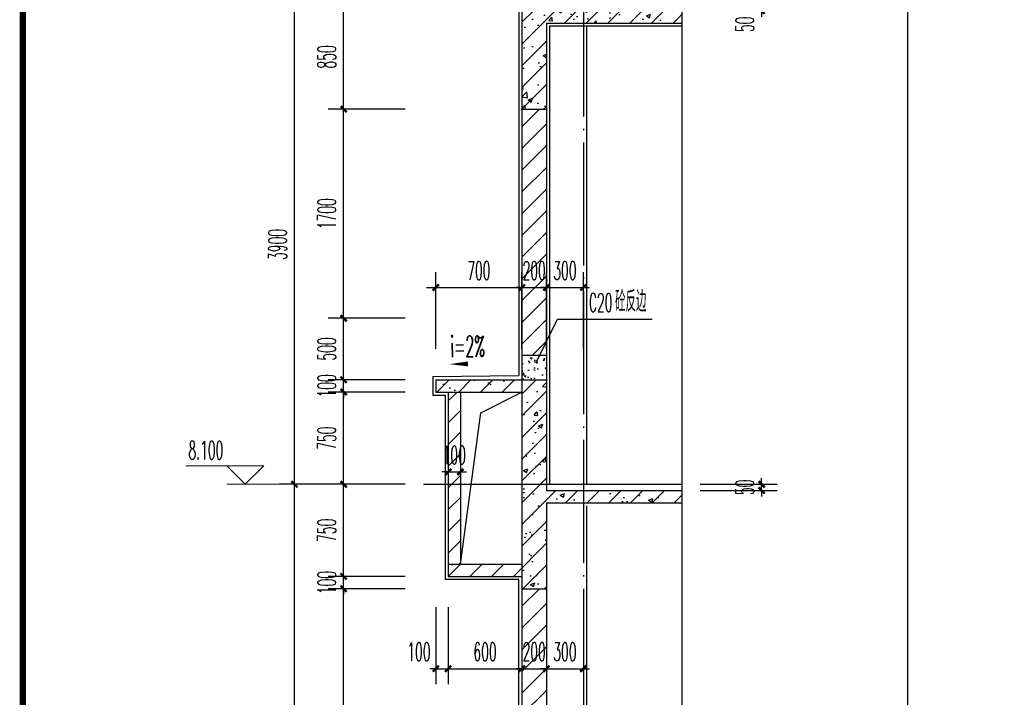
# Model space of a CAD drawing. Extents: x 1779708 to 7299578, y -1121471 to 88434.
# Tile 1018 of 1056: x 7010794 to 7018803, y -967306 to -961795. Entities that reach past the tile are written whole.
import ezdxf

# ---------------------------------------------------------------- set-up
doc = ezdxf.new("R2010")
doc.units = 0
doc.header["$LTSCALE"] = 1000
doc.header["$MEASUREMENT"] = 0
doc.linetypes.add('DOTE', pattern=[2.42, 2, -0.2, 0.02, -0.2])
doc.layers.get('0').update_dxf_attribs({"linetype": 'CONTINUOUS'})
doc.layers.get('Defpoints').update_dxf_attribs({"linetype": 'CONTINUOUS'})
for name, color, linetype in [('AXIS', 3, 'CONTINUOUS'), ('DIM_LEAD', 3, 'CONTINUOUS'), ('DIM_SYMB', 3, 'CONTINUOUS'), ('DOTE', 1, 'DOTE'), ('PUB_TAB', 7, 'CONTINUOUS'), ('PUB_TEXT', 7, 'CONTINUOUS'), ('PUB_TITLE', 4, 'CONTINUOUS'), ('WALL', 255, 'CONTINUOUS'), ('可见线', 6, 'CONTINUOUS'), ('填充细线', 8, 'CONTINUOUS'), ('粉刷线', 213, 'CONTINUOUS')]:
    doc.layers.add(name, color=color, linetype=linetype)
doc.layers.add('DIM_ELEV', color=3, linetype='CONTINUOUS', lineweight=13)
doc.styles.add('_TCH_DIM', font='SIMPLEX.shx', dxfattribs={"width": 0.7, "bigfont": 'GBCBIG.shx'})
doc.styles.add('_TCH_DIM_T3', font='SIMPLEX.shx', dxfattribs={"width": 0.494118, "bigfont": 'GBCBIG.shx'})
doc.dimstyles.new('_TCH_ARCH&&50', dxfattribs={"dimtxt": 148.75, "dimasz": 50, "dimexe": 125, "dimexo": 150, "dimgap": 63.125, "dimtad": 1, "dimdec": 0, "dimzin": 0, "dimdsep": 46, "dimtxsty": '_TCH_DIM_T3', "dimblk": 'ARCHTICK', "dimcen": 0.09, "dimdle": 75, "dimclrt": 7, "dimazin": 2, "dimtfac": 1, "dimtdec": 0, "dimtix": 1, "dimtmove": 2, "dimatfit": 3, "dimfxl": 250, "dimtolj": 1, "dimtzin": 0, "dimarcsym": 0})

# ---------------------------------------------------------------- blocks, each defined once
blk = doc.blocks.new('A$C3D8761CE')
at = {"layer": 'PUB_TITLE', "const_width": 100}
blk.add_lwpolyline([(2500, 1000), (83100, 1000), (83100, 58400), (2500, 58400)], close=True, dxfattribs=at)
blk = doc.blocks.new('_ArchTick')
at = {"color": 0, "linetype": 'ByBlock', "const_width": 0.4}
blk.add_lwpolyline([(-0.5, -0.5), (0.5, 0.5)], dxfattribs=at)
blk = doc.blocks.new('*D1313')
at = {"layer": 'AXIS', "color": 0, "lineweight": -2, "transparency": 16777216}
for p, q in [((7013029.2, -969548.2), (7013029.2, -965498.2)), ((7013929.2, -965573.2), (7012904.2, -965573.2)), ((7013929.2, -969473.2), (7012904.2, -969473.2))]:
    blk.add_line(p, q, dxfattribs=at)
at = {"layer": 'Defpoints', "color": 0, "transparency": 16777216}
for p in [(7013029.2, -965573.2), (7014079.2, -965573.2), (7014079.2, -969473.2)]:
    blk.add_point(p, dxfattribs=at)
at = {"layer": 'AXIS', "color": 0, "lineweight": -2, "transparency": 16777216, "xscale": 50, "yscale": 50, "zscale": 50}
for p, rotation in [((7013029.2, -965573.2), 90), ((7013029.2, -969473.2), 270)]:
    blk.add_blockref('_ArchTick', p, dxfattribs=dict(at, rotation=rotation))
at = {"layer": 'AXIS', "color": 7, "transparency": 16777216, "insert": (7012891.7, -967523.2), "char_height": 148.75, "attachment_point": 5, "rotation": 90, "style": '_TCH_DIM_T3'}
blk.add_mtext('\\A1;3900', dxfattribs=at)
blk = doc.blocks.new('*D1314')
at = {"layer": 'AXIS', "color": 0, "lineweight": -2, "transparency": 16777216}
for p, q in [((7013029.2, -965648.2), (7013029.2, -961598.2)), ((7013929.2, -961673.2), (7012904.2, -961673.2)), ((7013929.2, -965573.2), (7012904.2, -965573.2))]:
    blk.add_line(p, q, dxfattribs=at)
at = {"layer": 'Defpoints', "color": 0, "transparency": 16777216}
for p in [(7013029.2, -961673.2), (7014079.2, -961673.2), (7014079.2, -965573.2)]:
    blk.add_point(p, dxfattribs=at)
at = {"layer": 'AXIS', "color": 0, "lineweight": -2, "transparency": 16777216, "xscale": 50, "yscale": 50, "zscale": 50}
for p, rotation in [((7013029.2, -961673.2), 90), ((7013029.2, -965573.2), 270)]:
    blk.add_blockref('_ArchTick', p, dxfattribs=dict(at, rotation=rotation))
at = {"layer": 'AXIS', "color": 7, "transparency": 16777216, "insert": (7012891.7, -963623.2), "char_height": 148.75, "attachment_point": 5, "rotation": 90, "style": '_TCH_DIM_T3'}
blk.add_mtext('\\A1;3900', dxfattribs=at)
blk = doc.blocks.new('*D1324')
at = {"layer": 'AXIS', "color": 0, "lineweight": -2, "transparency": 16777216}
for p, q in [((7013429.2, -968698.2), (7013429.2, -966348.2)), ((7013929.2, -966423.2), (7013304.2, -966423.2)), ((7013929.2, -968623.2), (7013304.2, -968623.2))]:
    blk.add_line(p, q, dxfattribs=at)
at = {"layer": 'Defpoints', "color": 0, "transparency": 16777216}
for p in [(7013429.2, -966423.2), (7014079.2, -966423.2), (7014079.2, -968623.2)]:
    blk.add_point(p, dxfattribs=at)
at = {"layer": 'AXIS', "color": 0, "lineweight": -2, "transparency": 16777216, "xscale": 50, "yscale": 50, "zscale": 50}
for p, rotation in [((7013429.2, -966423.2), 90), ((7013429.2, -968623.2), 270)]:
    blk.add_blockref('_ArchTick', p, dxfattribs=dict(at, rotation=rotation))
at = {"layer": 'AXIS', "color": 7, "transparency": 16777216, "insert": (7013291.7, -967523.2), "char_height": 148.75, "attachment_point": 5, "rotation": 90, "style": '_TCH_DIM_T3'}
blk.add_mtext('\\A1;2200', dxfattribs=at)
blk = doc.blocks.new('*D1325')
at = {"layer": 'AXIS', "color": 0, "lineweight": -2, "transparency": 16777216}
for p, q in [((7013429.2, -966323.2), (7013429.2, -966273.2)), ((7013929.2, -966323.2), (7013304.2, -966323.2)), ((7013429.2, -966423.2), (7013429.2, -966323.2)), ((7013929.2, -966423.2), (7013304.2, -966423.2)), ((7013429.2, -966423.2), (7013429.2, -966473.2))]:
    blk.add_line(p, q, dxfattribs=at)
at = {"layer": 'Defpoints', "color": 0, "transparency": 16777216}
for p in [(7013429.2, -966323.2), (7014079.2, -966323.2), (7014079.2, -966423.2)]:
    blk.add_point(p, dxfattribs=at)
at = {"layer": 'AXIS', "color": 0, "lineweight": -2, "transparency": 16777216, "xscale": 50, "yscale": 50, "zscale": 50}
for p, rotation in [((7013429.2, -966323.2), 270), ((7013429.2, -966423.2), 90)]:
    blk.add_blockref('_ArchTick', p, dxfattribs=dict(at, rotation=rotation))
at = {"layer": 'AXIS', "color": 7, "transparency": 16777216, "insert": (7013291.7, -966373.2), "char_height": 148.75, "attachment_point": 5, "rotation": 90, "style": '_TCH_DIM_T3'}
blk.add_mtext('\\A1;100', dxfattribs=at)
blk = doc.blocks.new('*D1326')
at = {"layer": 'AXIS', "color": 0, "lineweight": -2, "transparency": 16777216}
for p, q in [((7013429.2, -966398.2), (7013429.2, -965498.2)), ((7013929.2, -965573.2), (7013304.2, -965573.2)), ((7013929.2, -966323.2), (7013304.2, -966323.2))]:
    blk.add_line(p, q, dxfattribs=at)
at = {"layer": 'Defpoints', "color": 0, "transparency": 16777216}
for p in [(7013429.2, -965573.2), (7014079.2, -965573.2), (7014079.2, -966323.2)]:
    blk.add_point(p, dxfattribs=at)
at = {"layer": 'AXIS', "color": 0, "lineweight": -2, "transparency": 16777216, "xscale": 50, "yscale": 50, "zscale": 50}
for p, rotation in [((7013429.2, -965573.2), 90), ((7013429.2, -966323.2), 270)]:
    blk.add_blockref('_ArchTick', p, dxfattribs=dict(at, rotation=rotation))
at = {"layer": 'AXIS', "color": 7, "transparency": 16777216, "insert": (7013291.7, -965948.2), "char_height": 148.75, "attachment_point": 5, "rotation": 90, "style": '_TCH_DIM_T3'}
blk.add_mtext('\\A1;750', dxfattribs=at)
blk = doc.blocks.new('*D1327')
at = {"layer": 'AXIS', "color": 0, "lineweight": -2, "transparency": 16777216}
for p, q in [((7013429.2, -965648.2), (7013429.2, -964748.2)), ((7013929.2, -964823.2), (7013304.2, -964823.2)), ((7013929.2, -965573.2), (7013304.2, -965573.2))]:
    blk.add_line(p, q, dxfattribs=at)
at = {"layer": 'Defpoints', "color": 0, "transparency": 16777216}
for p in [(7013429.2, -964823.2), (7014079.2, -964823.2), (7014079.2, -965573.2)]:
    blk.add_point(p, dxfattribs=at)
at = {"layer": 'AXIS', "color": 0, "lineweight": -2, "transparency": 16777216, "xscale": 50, "yscale": 50, "zscale": 50}
for p, rotation in [((7013429.2, -964823.2), 90), ((7013429.2, -965573.2), 270)]:
    blk.add_blockref('_ArchTick', p, dxfattribs=dict(at, rotation=rotation))
at = {"layer": 'AXIS', "color": 7, "transparency": 16777216, "insert": (7013291.7, -965198.2), "char_height": 148.75, "attachment_point": 5, "rotation": 90, "style": '_TCH_DIM_T3'}
blk.add_mtext('\\A1;750', dxfattribs=at)
blk = doc.blocks.new('*D1328')
at = {"layer": 'AXIS', "color": 0, "lineweight": -2, "transparency": 16777216}
for p, q in [((7013429.2, -964723.2), (7013429.2, -964673.2)), ((7013929.2, -964723.2), (7013304.2, -964723.2)), ((7013429.2, -964823.2), (7013429.2, -964723.2)), ((7013929.2, -964823.2), (7013304.2, -964823.2)), ((7013429.2, -964823.2), (7013429.2, -964873.2))]:
    blk.add_line(p, q, dxfattribs=at)
at = {"layer": 'Defpoints', "color": 0, "transparency": 16777216}
for p in [(7013429.2, -964723.2), (7014079.2, -964723.2), (7014079.2, -964823.2)]:
    blk.add_point(p, dxfattribs=at)
at = {"layer": 'AXIS', "color": 0, "lineweight": -2, "transparency": 16777216, "xscale": 50, "yscale": 50, "zscale": 50}
for p, rotation in [((7013429.2, -964723.2), 270), ((7013429.2, -964823.2), 90)]:
    blk.add_blockref('_ArchTick', p, dxfattribs=dict(at, rotation=rotation))
at = {"layer": 'AXIS', "color": 7, "transparency": 16777216, "insert": (7013291.7, -964773.2), "char_height": 148.75, "attachment_point": 5, "rotation": 90, "style": '_TCH_DIM_T3'}
blk.add_mtext('\\A1;100', dxfattribs=at)
blk = doc.blocks.new('*D1329')
at = {"layer": 'AXIS', "color": 0, "lineweight": -2, "transparency": 16777216}
for p, q in [((7013429.2, -964798.2), (7013429.2, -964148.2)), ((7013929.2, -964223.2), (7013304.2, -964223.2)), ((7013929.2, -964723.2), (7013304.2, -964723.2))]:
    blk.add_line(p, q, dxfattribs=at)
at = {"layer": 'Defpoints', "color": 0, "transparency": 16777216}
for p in [(7013429.2, -964223.2), (7014079.2, -964223.2), (7014079.2, -964723.2)]:
    blk.add_point(p, dxfattribs=at)
at = {"layer": 'AXIS', "color": 0, "lineweight": -2, "transparency": 16777216, "xscale": 50, "yscale": 50, "zscale": 50}
for p, rotation in [((7013429.2, -964223.2), 90), ((7013429.2, -964723.2), 270)]:
    blk.add_blockref('_ArchTick', p, dxfattribs=dict(at, rotation=rotation))
at = {"layer": 'AXIS', "color": 7, "transparency": 16777216, "insert": (7013291.7, -964473.2), "char_height": 148.75, "attachment_point": 5, "rotation": 90, "style": '_TCH_DIM_T3'}
blk.add_mtext('\\A1;500', dxfattribs=at)
blk = doc.blocks.new('*D1330')
at = {"layer": 'AXIS', "color": 0, "lineweight": -2, "transparency": 16777216}
for p, q in [((7013429.2, -964298.2), (7013429.2, -962448.2)), ((7013929.2, -962523.2), (7013304.2, -962523.2)), ((7013929.2, -964223.2), (7013304.2, -964223.2))]:
    blk.add_line(p, q, dxfattribs=at)
at = {"layer": 'Defpoints', "color": 0, "transparency": 16777216}
for p in [(7013429.2, -962523.2), (7014079.2, -962523.2), (7014079.2, -964223.2)]:
    blk.add_point(p, dxfattribs=at)
at = {"layer": 'AXIS', "color": 0, "lineweight": -2, "transparency": 16777216, "xscale": 50, "yscale": 50, "zscale": 50}
for p, rotation in [((7013429.2, -962523.2), 90), ((7013429.2, -964223.2), 270)]:
    blk.add_blockref('_ArchTick', p, dxfattribs=dict(at, rotation=rotation))
at = {"layer": 'AXIS', "color": 7, "transparency": 16777216, "insert": (7013291.7, -963373.2), "char_height": 148.75, "attachment_point": 5, "rotation": 90, "style": '_TCH_DIM_T3'}
blk.add_mtext('\\A1;1700', dxfattribs=at)
blk = doc.blocks.new('*D1331')
at = {"layer": 'AXIS', "color": 0, "lineweight": -2, "transparency": 16777216}
for p, q in [((7013429.2, -962598.2), (7013429.2, -961598.2)), ((7013929.2, -961673.2), (7013304.2, -961673.2)), ((7013929.2, -962523.2), (7013304.2, -962523.2))]:
    blk.add_line(p, q, dxfattribs=at)
at = {"layer": 'Defpoints', "color": 0, "transparency": 16777216}
for p in [(7013429.2, -961673.2), (7014079.2, -961673.2), (7014079.2, -962523.2)]:
    blk.add_point(p, dxfattribs=at)
at = {"layer": 'AXIS', "color": 0, "lineweight": -2, "transparency": 16777216, "xscale": 50, "yscale": 50, "zscale": 50}
for p, rotation in [((7013429.2, -961673.2), 90), ((7013429.2, -962523.2), 270)]:
    blk.add_blockref('_ArchTick', p, dxfattribs=dict(at, rotation=rotation))
at = {"layer": 'AXIS', "color": 7, "transparency": 16777216, "insert": (7013291.7, -962098.2), "char_height": 148.75, "attachment_point": 5, "rotation": 90, "style": '_TCH_DIM_T3'}
blk.add_mtext('\\A1;850', dxfattribs=at)
blk = doc.blocks.new('*D1358')
at = {"layer": 'AXIS', "color": 0, "lineweight": -2, "transparency": 16777216}
for p, q in [((7014179.2, -964473.2), (7014179.2, -963848.2)), ((7014879.2, -964473.2), (7014879.2, -963848.2)), ((7014104.2, -963973.2), (7014954.2, -963973.2))]:
    blk.add_line(p, q, dxfattribs=at)
at = {"layer": 'Defpoints', "color": 0, "transparency": 16777216}
for p in [(7014879.2, -963973.2), (7014179.2, -964623.2), (7014879.2, -964623.2)]:
    blk.add_point(p, dxfattribs=at)
at = {"layer": 'AXIS', "color": 0, "lineweight": -2, "transparency": 16777216, "xscale": 50, "yscale": 50, "zscale": 50, "rotation": 180}
blk.add_blockref('_ArchTick', (7014179.2, -963973.2), dxfattribs=at)
at = {"layer": 'AXIS', "color": 0, "lineweight": -2, "transparency": 16777216, "xscale": 50, "yscale": 50, "zscale": 50}
blk.add_blockref('_ArchTick', (7014879.2, -963973.2), dxfattribs=at)
at = {"layer": 'AXIS', "color": 7, "transparency": 16777216, "insert": (7014529.2, -963835.7), "char_height": 148.75, "attachment_point": 5, "style": '_TCH_DIM_T3'}
blk.add_mtext('\\A1;700', dxfattribs=at)
blk = doc.blocks.new('*D1359')
at = {"layer": 'AXIS', "color": 0, "lineweight": -2, "transparency": 16777216}
for p, q in [((7014879.2, -964473.2), (7014879.2, -963848.2)), ((7015079.2, -964473.2), (7015079.2, -963848.2)), ((7014879.2, -963973.2), (7014829.2, -963973.2)), ((7014879.2, -963973.2), (7015079.2, -963973.2)), ((7015079.2, -963973.2), (7015129.2, -963973.2))]:
    blk.add_line(p, q, dxfattribs=at)
at = {"layer": 'Defpoints', "color": 0, "transparency": 16777216}
for p in [(7015079.2, -963973.2), (7014879.2, -964623.2), (7015079.2, -964623.2)]:
    blk.add_point(p, dxfattribs=at)
at = {"layer": 'AXIS', "color": 0, "lineweight": -2, "transparency": 16777216, "xscale": 50, "yscale": 50, "zscale": 50}
blk.add_blockref('_ArchTick', (7014879.2, -963973.2), dxfattribs=at)
at = {"layer": 'AXIS', "color": 0, "lineweight": -2, "transparency": 16777216, "xscale": 50, "yscale": 50, "zscale": 50, "rotation": 180}
blk.add_blockref('_ArchTick', (7015079.2, -963973.2), dxfattribs=at)
at = {"layer": 'AXIS', "color": 7, "transparency": 16777216, "insert": (7014979.2, -963835.7), "char_height": 148.75, "attachment_point": 5, "style": '_TCH_DIM_T3'}
blk.add_mtext('\\A1;200', dxfattribs=at)
blk = doc.blocks.new('*D1360')
at = {"layer": 'AXIS', "color": 0, "lineweight": -2, "transparency": 16777216}
for p, q in [((7015079.2, -964473.2), (7015079.2, -963848.2)), ((7015379.2, -964473.2), (7015379.2, -963848.2)), ((7015079.2, -963973.2), (7015029.2, -963973.2)), ((7015079.2, -963973.2), (7015379.2, -963973.2)), ((7015379.2, -963973.2), (7015429.2, -963973.2))]:
    blk.add_line(p, q, dxfattribs=at)
at = {"layer": 'Defpoints', "color": 0, "transparency": 16777216}
for p in [(7015379.2, -963973.2), (7015079.2, -964623.2), (7015379.2, -964623.2)]:
    blk.add_point(p, dxfattribs=at)
at = {"layer": 'AXIS', "color": 0, "lineweight": -2, "transparency": 16777216, "xscale": 50, "yscale": 50, "zscale": 50}
blk.add_blockref('_ArchTick', (7015079.2, -963973.2), dxfattribs=at)
at = {"layer": 'AXIS', "color": 0, "lineweight": -2, "transparency": 16777216, "xscale": 50, "yscale": 50, "zscale": 50, "rotation": 180}
blk.add_blockref('_ArchTick', (7015379.2, -963973.2), dxfattribs=at)
at = {"layer": 'AXIS', "color": 7, "transparency": 16777216, "insert": (7015229.2, -963835.7), "char_height": 148.75, "attachment_point": 5, "style": '_TCH_DIM_T3'}
blk.add_mtext('\\A1;300', dxfattribs=at)
blk = doc.blocks.new('*D1364')
at = {"layer": 'AXIS', "color": 0, "lineweight": -2, "transparency": 16777216}
for p, q in [((7014179.2, -966573.2), (7014179.2, -967198.2)), ((7014279.2, -966573.2), (7014279.2, -967198.2)), ((7014179.2, -967073.2), (7014129.2, -967073.2)), ((7014179.2, -967073.2), (7014279.2, -967073.2)), ((7014279.2, -967073.2), (7014329.2, -967073.2))]:
    blk.add_line(p, q, dxfattribs=at)
at = {"layer": 'Defpoints', "color": 0, "transparency": 16777216}
for p in [(7014179.2, -966423.2), (7014279.2, -966423.2), (7014279.2, -967073.2)]:
    blk.add_point(p, dxfattribs=at)
at = {"layer": 'AXIS', "color": 0, "lineweight": -2, "transparency": 16777216, "xscale": 50, "yscale": 50, "zscale": 50}
blk.add_blockref('_ArchTick', (7014179.2, -967073.2), dxfattribs=at)
at = {"layer": 'AXIS', "color": 0, "lineweight": -2, "transparency": 16777216, "xscale": 50, "yscale": 50, "zscale": 50, "rotation": 180}
blk.add_blockref('_ArchTick', (7014279.2, -967073.2), dxfattribs=at)
at = {"layer": 'AXIS', "color": 7, "transparency": 16777216, "insert": (7014041.7, -966935.7), "char_height": 148.75, "attachment_point": 5, "style": '_TCH_DIM_T3'}
blk.add_mtext('\\A1;100', dxfattribs=at)
blk = doc.blocks.new('*D1365')
at = {"layer": 'AXIS', "color": 0, "lineweight": -2, "transparency": 16777216}
for p, q in [((7014279.2, -966573.2), (7014279.2, -967198.2)), ((7014879.2, -966573.2), (7014879.2, -967198.2)), ((7014204.2, -967073.2), (7014954.2, -967073.2))]:
    blk.add_line(p, q, dxfattribs=at)
at = {"layer": 'Defpoints', "color": 0, "transparency": 16777216}
for p in [(7014279.2, -966423.2), (7014879.2, -966423.2), (7014879.2, -967073.2)]:
    blk.add_point(p, dxfattribs=at)
at = {"layer": 'AXIS', "color": 0, "lineweight": -2, "transparency": 16777216, "xscale": 50, "yscale": 50, "zscale": 50, "rotation": 180}
blk.add_blockref('_ArchTick', (7014279.2, -967073.2), dxfattribs=at)
at = {"layer": 'AXIS', "color": 0, "lineweight": -2, "transparency": 16777216, "xscale": 50, "yscale": 50, "zscale": 50}
blk.add_blockref('_ArchTick', (7014879.2, -967073.2), dxfattribs=at)
at = {"layer": 'AXIS', "color": 7, "transparency": 16777216, "insert": (7014579.2, -966935.7), "char_height": 148.75, "attachment_point": 5, "style": '_TCH_DIM_T3'}
blk.add_mtext('\\A1;600', dxfattribs=at)
blk = doc.blocks.new('*D1366')
at = {"layer": 'AXIS', "color": 0, "lineweight": -2, "transparency": 16777216}
for p, q in [((7014879.2, -966573.2), (7014879.2, -967198.2)), ((7015079.2, -966573.2), (7015079.2, -967198.2)), ((7014879.2, -967073.2), (7014829.2, -967073.2)), ((7014879.2, -967073.2), (7015079.2, -967073.2)), ((7015079.2, -967073.2), (7015129.2, -967073.2))]:
    blk.add_line(p, q, dxfattribs=at)
at = {"layer": 'Defpoints', "color": 0, "transparency": 16777216}
for p in [(7014879.2, -966423.2), (7015079.2, -966423.2), (7015079.2, -967073.2)]:
    blk.add_point(p, dxfattribs=at)
at = {"layer": 'AXIS', "color": 0, "lineweight": -2, "transparency": 16777216, "xscale": 50, "yscale": 50, "zscale": 50}
blk.add_blockref('_ArchTick', (7014879.2, -967073.2), dxfattribs=at)
at = {"layer": 'AXIS', "color": 0, "lineweight": -2, "transparency": 16777216, "xscale": 50, "yscale": 50, "zscale": 50, "rotation": 180}
blk.add_blockref('_ArchTick', (7015079.2, -967073.2), dxfattribs=at)
at = {"layer": 'AXIS', "color": 7, "transparency": 16777216, "insert": (7014979.2, -966935.7), "char_height": 148.75, "attachment_point": 5, "style": '_TCH_DIM_T3'}
blk.add_mtext('\\A1;200', dxfattribs=at)
blk = doc.blocks.new('*D1367')
at = {"layer": 'AXIS', "color": 0, "lineweight": -2, "transparency": 16777216}
for p, q in [((7015079.2, -966573.2), (7015079.2, -967198.2)), ((7015379.2, -966573.2), (7015379.2, -967198.2)), ((7015079.2, -967073.2), (7015029.2, -967073.2)), ((7015079.2, -967073.2), (7015379.2, -967073.2)), ((7015379.2, -967073.2), (7015429.2, -967073.2))]:
    blk.add_line(p, q, dxfattribs=at)
at = {"layer": 'Defpoints', "color": 0, "transparency": 16777216}
for p in [(7015079.2, -966423.2), (7015379.2, -966423.2), (7015379.2, -967073.2)]:
    blk.add_point(p, dxfattribs=at)
at = {"layer": 'AXIS', "color": 0, "lineweight": -2, "transparency": 16777216, "xscale": 50, "yscale": 50, "zscale": 50}
blk.add_blockref('_ArchTick', (7015079.2, -967073.2), dxfattribs=at)
at = {"layer": 'AXIS', "color": 0, "lineweight": -2, "transparency": 16777216, "xscale": 50, "yscale": 50, "zscale": 50, "rotation": 180}
blk.add_blockref('_ArchTick', (7015379.2, -967073.2), dxfattribs=at)
at = {"layer": 'AXIS', "color": 7, "transparency": 16777216, "insert": (7015229.2, -966935.7), "char_height": 148.75, "attachment_point": 5, "style": '_TCH_DIM_T3'}
blk.add_mtext('\\A1;300', dxfattribs=at)
blk = doc.blocks.new('*D1368')
at = {"layer": 'AXIS', "color": 0, "lineweight": -2, "transparency": 16777216}
for p, q in [((7014279.2, -964973.2), (7014279.2, -965598.2)), ((7014379.2, -964973.2), (7014379.2, -965598.2)), ((7014279.2, -965473.2), (7014229.2, -965473.2)), ((7014279.2, -965473.2), (7014379.2, -965473.2)), ((7014379.2, -965473.2), (7014429.2, -965473.2))]:
    blk.add_line(p, q, dxfattribs=at)
at = {"layer": 'Defpoints', "color": 0, "transparency": 16777216}
for p in [(7014279.2, -964823.2), (7014379.2, -964823.2), (7014379.2, -965473.2)]:
    blk.add_point(p, dxfattribs=at)
at = {"layer": 'AXIS', "color": 0, "lineweight": -2, "transparency": 16777216, "xscale": 50, "yscale": 50, "zscale": 50}
blk.add_blockref('_ArchTick', (7014279.2, -965473.2), dxfattribs=at)
at = {"layer": 'AXIS', "color": 0, "lineweight": -2, "transparency": 16777216, "xscale": 50, "yscale": 50, "zscale": 50, "rotation": 180}
blk.add_blockref('_ArchTick', (7014379.2, -965473.2), dxfattribs=at)
at = {"layer": 'AXIS', "color": 7, "transparency": 16777216, "insert": (7014329.2, -965335.7), "char_height": 148.75, "attachment_point": 5, "style": '_TCH_DIM_T3'}
blk.add_mtext('\\A1;100', dxfattribs=at)
blk = doc.blocks.new('*D1374')
at = {"layer": 'AXIS', "color": 0, "lineweight": -2, "transparency": 16777216}
for p, q in [((7016829.2, -965573.2), (7016829.2, -965523.2)), ((7016329.2, -965573.2), (7016954.2, -965573.2)), ((7016329.2, -965623.2), (7016954.2, -965623.2)), ((7016829.2, -965623.2), (7016829.2, -965573.2)), ((7016829.2, -965623.2), (7016829.2, -965673.2))]:
    blk.add_line(p, q, dxfattribs=at)
at = {"layer": 'Defpoints', "color": 0, "transparency": 16777216}
for p in [(7016179.2, -965573.2), (7016179.2, -965623.2), (7016829.2, -965573.2)]:
    blk.add_point(p, dxfattribs=at)
at = {"layer": 'AXIS', "color": 0, "lineweight": -2, "transparency": 16777216, "xscale": 50, "yscale": 50, "zscale": 50}
for p, rotation in [((7016829.2, -965573.2), 270), ((7016829.2, -965623.2), 90)]:
    blk.add_blockref('_ArchTick', p, dxfattribs=dict(at, rotation=rotation))
at = {"layer": 'AXIS', "color": 7, "transparency": 16777216, "insert": (7016691.7, -965598.2), "char_height": 148.75, "attachment_point": 5, "rotation": 90, "style": '_TCH_DIM_T3'}
blk.add_mtext('\\A1;50', dxfattribs=at)
blk = doc.blocks.new('*D1376')
at = {"layer": 'AXIS', "color": 0, "lineweight": -2, "transparency": 16777216}
for p, q in [((7016829.2, -961673.2), (7016829.2, -961623.2)), ((7016329.2, -961673.2), (7016954.2, -961673.2)), ((7016829.2, -961723.2), (7016829.2, -961673.2)), ((7016329.2, -961723.2), (7016954.2, -961723.2)), ((7016829.2, -961723.2), (7016829.2, -961773.2))]:
    blk.add_line(p, q, dxfattribs=at)
at = {"layer": 'Defpoints', "color": 0, "transparency": 16777216}
for p in [(7016179.2, -961673.2), (7016829.2, -961673.2), (7016179.2, -961723.2)]:
    blk.add_point(p, dxfattribs=at)
at = {"layer": 'AXIS', "color": 0, "lineweight": -2, "transparency": 16777216, "xscale": 50, "yscale": 50, "zscale": 50}
for p, rotation in [((7016829.2, -961673.2), 270), ((7016829.2, -961723.2), 90)]:
    blk.add_blockref('_ArchTick', p, dxfattribs=dict(at, rotation=rotation))
at = {"layer": 'AXIS', "color": 7, "transparency": 16777216, "insert": (7016691.7, -961832.7), "char_height": 148.75, "attachment_point": 5, "rotation": 90, "style": '_TCH_DIM_T3'}
blk.add_mtext('\\A1;50', dxfattribs=at)

msp = doc.modelspace()

# ---------------------------------------------------------------- hatches: boundary and pattern name
at = {"layer": '填充细线'}
h = msp.add_hatch(dxfattribs=at)
h.set_pattern_fill('钢筋混凝土', color=114, scale=50)
h.set_pattern_definition([(45, (7014879.23, -962523.25), (-88.388, 88.388), []), (50, (7014879.23, -962523.25), (358.63, -31.376), [37.5, -412.5]), (355, (7014879.23, -962523.25), (-69.38, 376.1), [30, -330]), (100.451, (7014909.12, -962525.86), (289.255, 344.72), [31.87, -350.57]), (46.184, (7014879.23, -962423.25), (533.62, -82.76), [56.25, -618.75]), (96.636, (7014923.7, -962430.14), (467.33, 487.06), [47.8, -525.86]), (351.184, (7014879.23, -962423.25), (467.33, 487.06), [45, -495]), (21, (7014929.23, -962448.25), (298.454, -201.31), [37.5, -412.5]), (326, (7014929.23, -962448.25), (121.66, 362.575), [30, -330]), (71.451, (7014954.1, -962465.02), (420.11, 161.265), [31.87, -350.57]), (37.5, (7014879.23, -962523.25), (6.08, 166.447), [0, -326, 0, -335, 0, -331.25]), (7.5, (7014879.23, -962523.25), (131.535, 197.206), [0, -191, 0, -318.5, 0, -126.25]), (327.5, (7014767.73, -962523.25), (266.911, -11.277), [0, -125, 0, -390, 0, -517.5]), (317.5, (7014717.73, -962523.25), (291.593, 50.052), [0, -162.5, 0, -259, 0, -367.5])])
h.paths.add_polyline_path([(7015079.2, -961823.2), (7016179.2, -961823.2), (7016179.2, -961723.2), (7014879.2, -961723.2), (7014879.2, -962523.2), (7015079.2, -962523.2)])
h = msp.add_hatch(dxfattribs=at)
h.set_pattern_fill('普通砖', color=114, scale=50)
h.set_pattern_definition([(45, (7014879.23, -964433.49), (-88.388, 88.388), [])])
h.paths.add_polyline_path([(7015079.2, -962523.2), (7014879.2, -962523.2), (7014879.2, -964523.2), (7015079.2, -964523.2)])
h = msp.add_hatch(dxfattribs=at)
h.set_pattern_fill('混凝土', color=114, scale=20)
h.set_pattern_definition([(50, (7014879.23, -964723.25), (143.45, -12.55), [15, -165]), (355, (7014879.23, -964723.25), (-27.75, 150.44), [12, -132]), (100.45, (7014891.19, -964724.3), (115.7, 137.89), [12.75, -140.23]), (46.184, (7014879.23, -964683.25), (213.45, -33.1), [22.5, -247.5]), (96.64, (7014897.02, -964686), (186.93, 194.82), [19.12, -210.34]), (351.18, (7014879.23, -964683.25), (186.93, 194.82), [18, -198]), (21, (7014899.23, -964693.25), (119.38, -80.524), [15, -165]), (326, (7014899.23, -964693.25), (48.66, 145.03), [12, -132]), (71.45, (7014909.18, -964699.96), (168.045, 64.51), [12.75, -140.23]), (37.5, (7014879.235, -964723.25), (2.432, 66.579), [0, -130.4, 0, -134, 0, -132.5]), (7.5, (7014879.235, -964723.25), (52.614, 78.882), [0, -76.4, 0, -127.4, 0, -50.5]), (327.5, (7014834.635, -964723.25), (106.7645, -4.511), [0, -50, 0, -156, 0, -207]), (317.5, (7014814.635, -964723.25), (116.637, 20.02), [0, -65, 0, -103.6, 0, -147])])
h.paths.add_polyline_path([(7015079.2, -964523.2), (7014879.2, -964523.2), (7014879.2, -964723.2), (7015079.2, -964723.2)])
h = msp.add_hatch(dxfattribs=at)
h.set_pattern_fill('钢筋混凝土', color=114, scale=50)
h.set_pattern_definition([(45, (7014179.23, -966423.25), (-88.3883, 88.3883), []), (50, (7014179.23, -966423.25), (358.63, -31.376), [37.5, -412.5]), (355, (7014179.23, -966423.25), (-69.376, 376.096), [30, -330]), (100.451, (7014209.12, -966425.86), (289.255, 344.72), [31.87, -350.57]), (46.184, (7014179.23, -966323.25), (533.62, -82.76), [56.25, -618.75]), (96.636, (7014223.7, -966330.14), (467.33, 487.06), [47.805, -525.86]), (351.184, (7014179.23, -966323.25), (467.33, 487.06), [45, -495]), (21, (7014229.23, -966348.25), (298.454, -201.31), [37.5, -412.5]), (326, (7014229.23, -966348.25), (121.66, 362.575), [30, -330]), (71.451, (7014254.1, -966365.02), (420.11, 161.265), [31.87, -350.57]), (37.5, (7014179.23, -966423.25), (6.08, 166.447), [0, -326, 0, -335, 0, -331.25]), (7.5, (7014179.23, -966423.25), (131.535, 197.206), [0, -191, 0, -318.5, 0, -126.25]), (327.5, (7014067.73, -966423.25), (266.911, -11.2774), [0, -125, 0, -390, 0, -517.5]), (317.5, (7014017.73, -966423.25), (291.593, 50.052), [0, -162.5, 0, -259, 0, -367.5])])
h.paths.add_polyline_path([(7015079.2, -964723.2), (7014179.2, -964723.2), (7014179.2, -964823.2), (7014879.2, -964823.2), (7014879.2, -966223.2), (7014279.2, -966223.2), (7014279.2, -966323.2), (7014879.2, -966323.2), (7014879.2, -966423.2), (7015079.2, -966423.2), (7015079.2, -965723.2), (7016179.2, -965723.2), (7016179.2, -965623.2), (7015079.2, -965623.2)])
h = msp.add_hatch(dxfattribs=at)
h.set_pattern_fill('普通砖', color=114, scale=50)
h.set_pattern_definition([(45, (7014279.23, -966133.49), (-88.388, 88.388), [])])
h.paths.add_polyline_path([(7014379.2, -964823.2), (7014279.2, -964823.2), (7014279.2, -966223.2), (7014379.2, -966223.2)])
h = msp.add_hatch(dxfattribs=at)
h.set_pattern_fill('普通砖', color=114, scale=50)
h.set_pattern_definition([(45, (7014879.23, -968333.49), (-88.388, 88.388), [])])
h.paths.add_polyline_path([(7015079.2, -966423.2), (7014879.2, -966423.2), (7014879.2, -968423.2), (7015079.2, -968423.2)])

# ---------------------------------------------------------------- linework, layer by layer
at = {"layer": 'DIM_ELEV'}
for p, q in [((7012779.2, -965423.2), (7012145.9, -965423.2)), ((7012629.2, -965573.2), (7012479.2, -965423.2)), ((7012629.2, -965573.2), (7012779.2, -965423.2)), ((7013429.2, -965573.2), (7012479.2, -965573.2))]:
    msp.add_line(p, q, dxfattribs=at)
at = {"layer": 'DIM_LEAD'}
for p, q in [((7014998.3, -964577.2), (7015168.4, -964231.8)), ((7014998.3, -964577.2), (7015168.4, -964231.8)), ((7015168.4, -964231.8), (7015937.4, -964231.8))]:
    msp.add_line(p, q, dxfattribs=at)
at = {"layer": 'DIM_SYMB'}
msp.add_lwpolyline([(7016179.2, -948123.2), (7016179.2, -961542), (7016284.2, -961580.2), (7016074.2, -961617.2), (7016179.2, -961654.5), (7016179.2, -975073.2)], dxfattribs=at)
msp.add_lwpolyline([(7014598, -964591.8, 0, 0, 0), (7014289.6, -964596.9, 0, 40, 0), (7014439.6, -964594.4, 0, 0, 0)], format="xyseb", dxfattribs=at)
at = {"layer": 'DOTE', "linetype": 'DOTE', "ltscale": 0.5}
for p, q in [((7015379.2, -948273.2), (7015379.2, -974923.2)), ((7014879.2, -949923.2), (7014879.2, -974923.2)), ((7014079.2, -965573.2), (7016179.2, -965573.2))]:
    msp.add_line(p, q, dxfattribs=at)
at = {"layer": 'PUB_TAB'}
msp.add_line((7018019.2, -982200.2), (7018019.2, -945400.2), dxfattribs=at)
at = {"layer": 'WALL'}
for p, q in [((7014879.2, -961723.2), (7014879.2, -962523.2)), ((7015079.2, -961823.2), (7016179.2, -961823.2)), ((7015079.2, -961823.2), (7015079.2, -962523.2)), ((7014879.2, -962523.2), (7015079.2, -962523.2)), ((7014879.2, -962523.2), (7014879.2, -964723.2)), ((7015079.2, -962523.2), (7015079.2, -964723.2)), ((7014879.2, -964523.2), (7015079.2, -964523.2)), ((7014179.2, -964723.2), (7015079.2, -964723.2)), ((7014179.2, -964723.2), (7014179.2, -964823.2)), ((7015079.2, -964723.2), (7015079.2, -965623.2)), ((7014179.2, -964823.2), (7014879.2, -964823.2)), ((7014279.2, -964823.2), (7014279.2, -966323.2)), ((7014379.2, -964823.2), (7014379.2, -966223.2)), ((7014879.2, -964823.2), (7014879.2, -966223.2)), ((7015079.2, -965623.2), (7016179.2, -965623.2)), ((7015079.2, -965723.2), (7016179.2, -965723.2)), ((7015079.2, -965723.2), (7015079.2, -966423.2)), ((7014279.2, -966223.2), (7014879.2, -966223.2)), ((7014279.2, -966323.2), (7014879.2, -966323.2)), ((7014879.2, -966323.2), (7014879.2, -966423.2)), ((7014879.2, -966423.2), (7015079.2, -966423.2)), ((7014879.2, -966423.2), (7014879.2, -968623.2)), ((7015079.2, -966423.2), (7015079.2, -968623.2))]:
    msp.add_line(p, q, dxfattribs=at)
at = {"layer": '填充细线', "color": 114}
msp.add_lwpolyline([(7014379.2, -966223.2), (7014545, -964992), (7014879.2, -964823.2)], dxfattribs=at)
at = {"layer": '粉刷线'}
for p, q in [((7014854.2, -950748.2), (7014854.2, -964688.2)), ((7015404.2, -961848.2), (7015404.2, -965573.2)), ((7014154.2, -964698.2), (7014854.2, -964688.2)), ((7014154.2, -964698.2), (7014154.2, -964848.2)), ((7014154.2, -964848.2), (7014254.2, -964848.2)), ((7014254.2, -964848.2), (7014254.2, -966348.2)), ((7015079.2, -965573.2), (7016179.2, -965573.2)), ((7015404.2, -965748.2), (7015404.2, -969473.2)), ((7014854.2, -966348.2), (7014254.2, -966348.2)), ((7014854.2, -968588.2), (7014854.2, -966348.2))]:
    msp.add_line(p, q, dxfattribs=at)
msp.add_lwpolyline([(7016179.2, -961848.2), (7015104.2, -961848.2), (7015104.2, -965573.2)], dxfattribs=at)

# ---------------------------------------------------------------- block references
at = {"layer": '可见线', "xscale": 0.5, "yscale": 0.5, "zscale": 0.5, "rotation": 270}
msp.add_blockref('A$C3D8761CE', (7010319.2, -944150.2), dxfattribs=at)

# ---------------------------------------------------------------- texts
at = {"layer": 'PUB_TEXT', "color": 7, "style": '_TCH_DIM'}
for s, height, width, p in [('C20', 148.75, 0.494118, (7015423.8, -964170)), ('砼反边', 168.79, 0.7, (7015637.3, -964170)), ('8.100', 148.75, 0.494118, (7012166.9, -965370.7))]:
    msp.add_text(s, height=height, dxfattribs=dict(at, width=width)).set_placement(p)
at = {"layer": 'PUB_TEXT', "color": 7, "style": '_TCH_DIM', "width": 0.494118}
msp.add_text('i=2%', height=170, rotation=0.95484, dxfattribs=at).set_placement((7014298.9, -964539.5))

# ---------------------------------------------------------------- dimensions: what is measured, and where the dimension line sits
at = {"layer": 'AXIS'}
for p1, p2, distance, picture, middle in [((7014079.2, -965573.2), (7014079.2, -961673.2), 1050, '*D1314', (7012891.7, -963623.2)), ((7014079.2, -962523.2), (7014079.2, -961673.2), 650, '*D1331', (7013291.7, -962098.2)), ((7014079.2, -964223.2), (7014079.2, -962523.2), 650, '*D1330', (7013291.7, -963373.2)), ((7014179.2, -964623.2), (7014879.2, -964623.2), 650, '*D1358', (7014529.2, -963835.7)), ((7014879.2, -964623.2), (7015079.2, -964623.2), 650, '*D1359', (7014979.2, -963835.7)), ((7015079.2, -964623.2), (7015379.2, -964623.2), 650, '*D1360', (7015229.2, -963835.7)), ((7014079.2, -964723.2), (7014079.2, -964223.2), 650, '*D1329', (7013291.7, -964473.2)), ((7014079.2, -964823.2), (7014079.2, -964723.2), 650, '*D1328', (7013291.7, -964773.2)), ((7014079.2, -965573.2), (7014079.2, -964823.2), 650, '*D1327', (7013291.7, -965198.2)), ((7014279.2, -964823.2), (7014379.2, -964823.2), -650, '*D1368', (7014329.2, -965335.7)), ((7014079.2, -969473.2), (7014079.2, -965573.2), 1050, '*D1313', (7012891.7, -967523.2)), ((7014079.2, -966323.2), (7014079.2, -965573.2), 650, '*D1326', (7013291.7, -965948.2)), ((7016179.2, -965623.2), (7016179.2, -965573.2), -650, '*D1374', (7016691.7, -965598.2)), ((7014079.2, -966423.2), (7014079.2, -966323.2), 650, '*D1325', (7013291.7, -966373.2)), ((7014079.2, -968623.2), (7014079.2, -966423.2), 650, '*D1324', (7013291.7, -967523.2)), ((7014279.2, -966423.2), (7014879.2, -966423.2), -650, '*D1365', (7014579.2, -966935.7)), ((7014879.2, -966423.2), (7015079.2, -966423.2), -650, '*D1366', (7014979.2, -966935.7)), ((7015079.2, -966423.2), (7015379.2, -966423.2), -650, '*D1367', (7015229.2, -966935.7))]:
    dim = msp.add_aligned_dim(p1=p1, p2=p2, distance=distance, dimstyle='_TCH_ARCH&&50', dxfattribs=at)
    dim.commit()
    dim.dimension.update_dxf_attribs({"geometry": picture, "text_midpoint": middle})
for base, p1, p2, angle, picture, middle in [((7016829.2, -961673.2), (7016179.2, -961723.2), (7016179.2, -961673.2), 90, '*D1376', (7016691.7, -961832.7)), ((7014279.2, -967073.2), (7014179.2, -966423.2), (7014279.2, -966423.2), 0, '*D1364', (7014041.7, -966935.7))]:
    dim = msp.add_linear_dim(base=base, p1=p1, p2=p2, angle=angle, dimstyle='_TCH_ARCH&&50', dxfattribs=at)
    dim.commit()
    dim.dimension.update_dxf_attribs({"geometry": picture, "text_midpoint": middle, "dimtype": 161})

doc.saveas('drawing.dxf')
